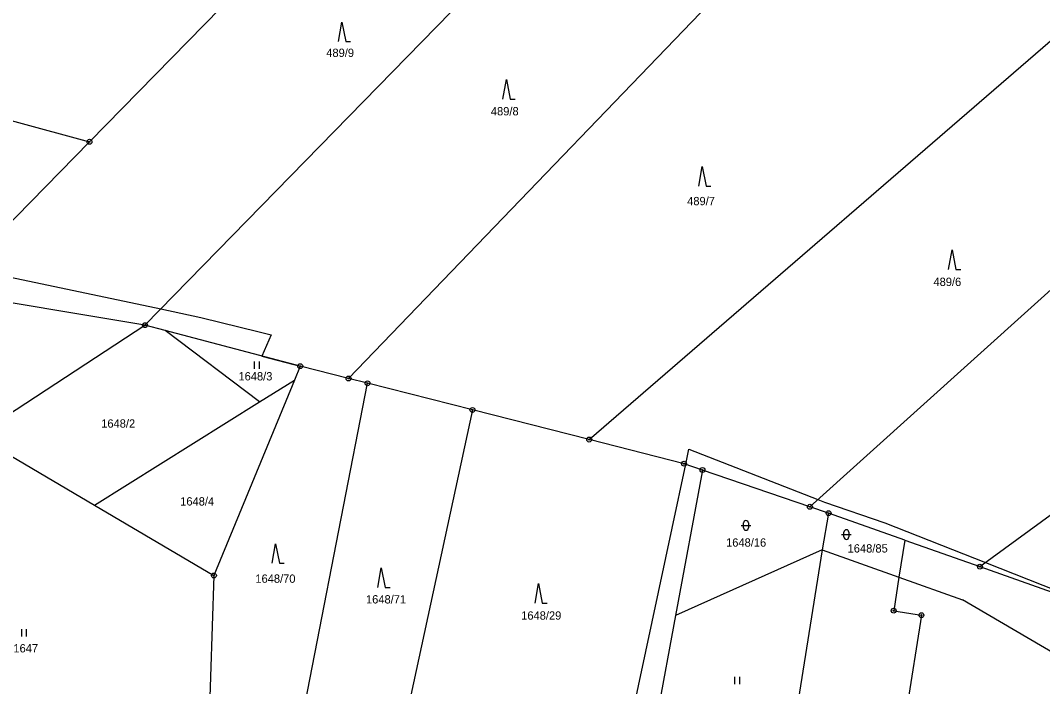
# Model space of a CAD drawing. Extents: x -445050 to -440454, y -1134563 to -1129741.
# Drawn here: x -443020.5 to -442811.1, y -1131806.2 to -1131669.9 of the extents above; entities that cross this region are included whole.
import ezdxf

# ---------------------------------------------------------------- set-up
doc = ezdxf.new("R2010")
doc.units = 0
for name, color, linetype in [('Vrstva 1', 7, 'Continuous'), ('Vrstva 18', 7, 'Continuous'), ('Vrstva 24', 7, 'Continuous'), ('Vrstva 25', 7, 'Continuous'), ('Vrstva 52', 7, 'Continuous')]:
    doc.layers.add(name, color=color, linetype=linetype)

msp = doc.modelspace()

# ---------------------------------------------------------------- linework, layer by layer
at = {"layer": 'Vrstva 1'}
for p, q in [((-442839.3, -1131776.27), (-442854.92, -1131770.75)), ((-442839.3, -1131776.27), (-442840.5, -1131783.85)), ((-442839.3, -1131776.27), (-442823.92, -1131781.7)), ((-442856.22, -1131778.28), (-442840.5, -1131783.85)), ((-442840.5, -1131783.85), (-442841.59, -1131790.72)), ((-442840.5, -1131783.85), (-442827.46, -1131788.48)), ((-442841.59, -1131790.72), (-442835.91, -1131791.62)), ((-442835.91, -1131791.62), (-442840.13, -1131818.11))]:
    msp.add_line(p, q, dxfattribs=at)
for points in [[(-442994.96, -1131732.28), (-442893.46, -1131628.44)], [(-442860.09, -1131646.4), (-442953.25, -1131743.18)], [(-442903.95, -1131755.69), (-442799.95, -1131665.86)], [(-442979.39, -1131667.3), (-443006.31, -1131694.73)], [(-443069.8, -1131677.48), (-443006.31, -1131694.73)], [(-442813.44, -1131728.66), (-442758.56, -1131679.26)], [(-443006.31, -1131694.73), (-443036.37, -1131725.36)], [(-442823.92, -1131781.7), (-442742.8, -1131722.5)], [(-442994.96, -1131732.28), (-443036.37, -1131725.36)], [(-442858.75, -1131769.44), (-442813.44, -1131728.66)], [(-443029.54, -1131754.88), (-442994.96, -1131732.28)], [(-442990.85, -1131733.36), (-442994.96, -1131732.28)], [(-442971.49, -1131747.99), (-442990.85, -1131733.36)], [(-442963.15, -1131740.67), (-442990.85, -1131733.36)], [(-442963.15, -1131740.67), (-442964.32, -1131743.5)], [(-442953.25, -1131743.18), (-442963.15, -1131740.67)], [(-442964.32, -1131743.5), (-442980.83, -1131783.52)], [(-442971.49, -1131747.99), (-442964.32, -1131743.5)], [(-442965.54, -1131827.23), (-442949.37, -1131744.16)], [(-442949.37, -1131744.16), (-442953.25, -1131743.18)], [(-442927.88, -1131749.62), (-442949.37, -1131744.16)], [(-443005.31, -1131769.13), (-442971.49, -1131747.99)], [(-442927.88, -1131749.62), (-442943.42, -1131821.59)], [(-442903.95, -1131755.69), (-442927.88, -1131749.62)], [(-443029.54, -1131754.88), (-443005.31, -1131769.13)], [(-442884.53, -1131760.62), (-442903.95, -1131755.69)], [(-442880.75, -1131761.92), (-442884.53, -1131760.62)], [(-442880.75, -1131761.92), (-442886.26, -1131791.73)], [(-442858.75, -1131769.44), (-442880.75, -1131761.92)], [(-443005.31, -1131769.13), (-442980.83, -1131783.52)], [(-442854.92, -1131770.75), (-442858.75, -1131769.44)], [(-442854.92, -1131770.75), (-442856.22, -1131778.28)], [(-442856.22, -1131778.28), (-442886.26, -1131791.73)], [(-442856.22, -1131778.28), (-442868.5, -1131855.39)], [(-442823.92, -1131781.7), (-442790.04, -1131793.68)], [(-442980.83, -1131783.52), (-442982.22, -1131825.01)], [(-442805.94, -1131801.08), (-442827.46, -1131788.48)], [(-442886.26, -1131791.73), (-442890.01, -1131812.05)]]:
    msp.add_lwpolyline(points, dxfattribs=at)
at = {"layer": 'Vrstva 24'}
for centre, radius in [((-443006.31, -1131694.73), 0.5), ((-443006.31, -1131694.73), 0.1), ((-442994.96, -1131732.28), 0.5), ((-442994.96, -1131732.28), 0.1), ((-442963.15, -1131740.67), 0.5), ((-442963.15, -1131740.67), 0.1), ((-442953.25, -1131743.18), 0.5), ((-442953.25, -1131743.18), 0.1), ((-442949.37, -1131744.16), 0.5), ((-442949.37, -1131744.16), 0.1), ((-442927.88, -1131749.62), 0.5), ((-442927.88, -1131749.62), 0.1), ((-442903.95, -1131755.69), 0.5), ((-442903.95, -1131755.69), 0.1), ((-442884.53, -1131760.62), 0.5), ((-442884.53, -1131760.62), 0.1), ((-442880.75, -1131761.92), 0.5), ((-442880.75, -1131761.92), 0.1), ((-442858.75, -1131769.44), 0.5), ((-442858.75, -1131769.44), 0.1), ((-442854.92, -1131770.75), 0.5), ((-442854.92, -1131770.75), 0.1), ((-442823.92, -1131781.7), 0.5), ((-442823.92, -1131781.7), 0.1), ((-442980.83, -1131783.52), 0.5), ((-442980.83, -1131783.52), 0.1), ((-442841.59, -1131790.72), 0.5), ((-442841.59, -1131790.72), 0.1), ((-442835.91, -1131791.62), 0.5), ((-442835.91, -1131791.62), 0.1)]:
    msp.add_circle(centre, radius, dxfattribs=at)
at = {"layer": 'Vrstva 25'}
for p, q in [((-442972.51, -1131741.19), (-442972.51, -1131739.69)), ((-442971.51, -1131741.19), (-442971.51, -1131739.69)), ((-442872.85, -1131773.26), (-442870.85, -1131773.26)), ((-442872.35, -1131773.76), (-442872.35, -1131772.76)), ((-442871.35, -1131772.76), (-442871.35, -1131773.76)), ((-442852.27, -1131775.13), (-442850.27, -1131775.13)), ((-442851.77, -1131775.63), (-442851.77, -1131774.63)), ((-442850.77, -1131774.63), (-442850.77, -1131775.63)), ((-443020.2, -1131795.99), (-443020.2, -1131794.49)), ((-443019.2, -1131795.99), (-443019.2, -1131794.49)), ((-442874.13, -1131805.72), (-442874.13, -1131804.22)), ((-442873.13, -1131805.72), (-442873.13, -1131804.22))]:
    msp.add_line(p, q, dxfattribs=at)
for points in [[(-442955.33, -1131674.24), (-442954.63, -1131670.24), (-442953.83, -1131674.24), (-442952.83, -1131674.24)], [(-442921.63, -1131686), (-442920.93, -1131682), (-442920.13, -1131686), (-442919.13, -1131686)], [(-442881.53, -1131703.8), (-442880.83, -1131699.8), (-442880.03, -1131703.8), (-442879.03, -1131703.8)], [(-442830.34, -1131720.87), (-442829.64, -1131716.87), (-442828.84, -1131720.87), (-442827.84, -1131720.87)], [(-442968.92, -1131781), (-442968.22, -1131777), (-442967.42, -1131781), (-442966.42, -1131781)], [(-442947.24, -1131785.97), (-442946.54, -1131781.97), (-442945.74, -1131785.97), (-442944.74, -1131785.97)], [(-442915.06, -1131789.14), (-442914.36, -1131785.14), (-442913.56, -1131789.14), (-442912.56, -1131789.14)]]:
    msp.add_lwpolyline(points, dxfattribs=at)
for centre, start, end in [((-442871.85, -1131772.76), 0, 180), ((-442871.85, -1131773.76), 180, 0), ((-442851.27, -1131774.63), 0, 180), ((-442851.27, -1131775.63), 180, 0)]:
    msp.add_arc(centre, 0.5, start, end, dxfattribs=at)
at = {"layer": 'Vrstva 52'}
for points in [[(-443031.62, -1131720.52), (-442991.7, -1131728.94), (-442983.5, -1131730.67), (-442971.59, -1131733.65), (-442969.1, -1131734.27), (-442970.99, -1131738.6), (-442963.15, -1131740.67), (-442964.32, -1131743.5), (-442980.83, -1131783.52)], [(-442899.27, -1131831.31), (-442886.99, -1131773.82), (-442884.19, -1131760.74), (-442883.54, -1131757.68), (-442857.12, -1131767.97), (-442855.74, -1131768.51), (-442843.41, -1131772.76), (-442822.8, -1131780.88), (-442793.08, -1131792.6)], [(-442980.83, -1131783.52), (-442982.22, -1131825.01), (-442989.29, -1131826.95), (-442989.47, -1131833.79), (-443050.23, -1131848.05), (-443054.17, -1131848.98), (-443062.53, -1131834.67), (-443066.41, -1131828.03), (-443068.32, -1131824.76), (-443109.56, -1131859.5)]]:
    msp.add_lwpolyline(points, dxfattribs=at)

# ---------------------------------------------------------------- texts
at = {"layer": 'Vrstva 18'}
for s, p in [('489/9', (-442957.82, -1131677.37)), ('489/8', (-442924.1, -1131689.33)), ('489/7', (-442883.89, -1131707.72)), ('489/6', (-442833.44, -1131724.25)), ('1648/3', (-442975.81, -1131743.58)), ('1648/2', (-443003.92, -1131753.25)), ('1648/4', (-442987.74, -1131769.19)), ('1648/16', (-442875.92, -1131777.61)), ('1648/85', (-442851.02, -1131778.81)), ('1648/70', (-442972.34, -1131785)), ('1648/71', (-442949.68, -1131789.24)), ('1648/29', (-442917.89, -1131792.55)), ('1647', (-443021.91, -1131799.26))]:
    msp.add_text(s, height=1.7, dxfattribs=at).set_placement(p)

doc.saveas('drawing.dxf')
